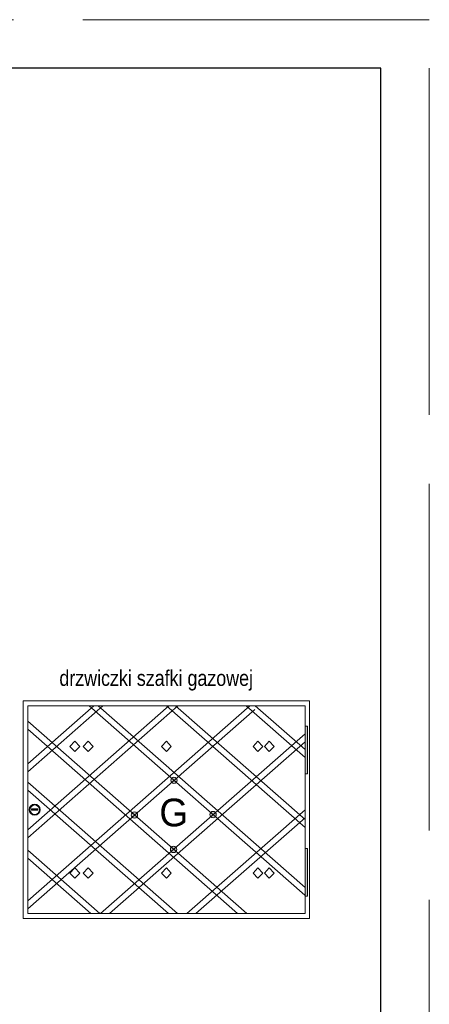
# Model space of a CAD drawing. Extents: x 33706 to 249013, y -74890 to 17912.
# Tile 270 of 288: x 185472 to 186063, y -40734 to -39313. Entities that reach past the tile are written whole.
import ezdxf

# ---------------------------------------------------------------- set-up
doc = ezdxf.new("R2010")
doc.units = 0
doc.header["$MEASUREMENT"] = 0
doc.linetypes.add('Przekrojowa', pattern=[600, 500, -100])
doc.layers.add('drzwi - nowe', color=254, linetype='Continuous', lineweight=9)
doc.layers.add('WYMIARKI', color=250, linetype='Continuous', lineweight=13)
doc.styles.get("Standard").update_dxf_attribs({"font": 'ARIALN.TTF'})

msp = doc.modelspace()

# ---------------------------------------------------------------- hatches: boundary and pattern name
at = {"layer": 'drzwi - nowe'}
h = msp.add_hatch(color=256, dxfattribs=at)
h.paths.add_polyline_path([(185887.1, -40333), (185883.4, -40333), (185883.4, -40401.8), (185887.1, -40401.8)])
h.paths.add_polyline_path([(185887.1, -40509.4), (185883.4, -40509.4), (185883.4, -40578.2), (185887.1, -40578.2)])
h = msp.add_hatch(color=256, dxfattribs=at)
h.paths.add_polyline_path([(185634, -40458.1), (185637.4, -40461.1), (185640.9, -40458.1, 0.452414)])
h.paths.add_polyline_path([(185640.9, -40458.1), (185637.4, -40461.1), (185640.9, -40464.2, 0.182248), (185642, -40461.1, 0.182248)])
h.paths.add_polyline_path([(185634, -40458.1, 0.182248), (185632.8, -40461.1, 0.182248), (185634, -40464.2), (185637.4, -40461.1)])
h.paths.add_polyline_path([(185637.4, -40461.1), (185634, -40464.2, 0.452414), (185640.9, -40464.2)])
h.paths.add_polyline_path([(185690.3, -40507.6), (185693.8, -40510.7), (185697.3, -40507.6, 0.452414)])
h.paths.add_polyline_path([(185690.3, -40507.6, 0.182248), (185689.2, -40510.7, 0.182248), (185690.3, -40513.7), (185693.8, -40510.7)])
h.paths.add_polyline_path([(185697.3, -40513.7), (185693.8, -40510.7), (185690.3, -40513.7, 0.452414)])
h.paths.add_polyline_path([(185697.3, -40507.6), (185693.8, -40510.7), (185697.3, -40513.7, 0.182248), (185698.4, -40510.7, 0.182248)])
h.paths.add_polyline_path([(185754.3, -40463.6), (185750.8, -40460.5), (185747.3, -40463.6, 0.452414)])
h.paths.add_polyline_path([(185750.8, -40460.5), (185747.3, -40457.5, 0.182248), (185746.2, -40460.5, 0.182248), (185747.3, -40463.6)])
h.paths.add_polyline_path([(185754.3, -40457.5), (185750.8, -40460.5), (185754.3, -40463.6, 0.182248), (185755.4, -40460.5, 0.182248)])
h.paths.add_polyline_path([(185754.3, -40457.5, 0.452414), (185747.3, -40457.5), (185750.8, -40460.5)])
h.paths.add_polyline_path([(185697.9, -40408, 0.452414), (185691, -40408), (185694.4, -40411)])
h.paths.add_polyline_path([(185699.1, -40411, 0.182248), (185697.9, -40408), (185694.4, -40411), (185697.9, -40414.1, 0.182248)])
h.paths.add_polyline_path([(185694.4, -40411), (185691, -40414.1, 0.452414), (185697.9, -40414.1)])
h.paths.add_polyline_path([(185694.4, -40411), (185691, -40408, 0.182248), (185689.8, -40411, 0.182248), (185691, -40414.1)])
h = msp.add_hatch(color=256, dxfattribs=at)
h.paths.add_polyline_path([(185485.4, -40453.3, 1), (185501.5, -40453.3, 1)])
h.paths.add_polyline_path([(185500.3, -40453.4, -1), (185486.7, -40453.4, -1)], flags=16)
h.paths.add_polyline_path([(185497.8, -40452.4), (185497.8, -40454.2), (185489.1, -40454.2), (185489.1, -40452.4)], flags=0)

# ---------------------------------------------------------------- linework, layer by layer
at = {"color": 62, "linetype": 'Przekrojowa', "lineweight": 18}
for p, q in [((186062.7, -39313.3), (183962.7, -39313.3)), ((186062.7, -42283.3), (186062.7, -39313.3)), ((186062.7, -42283.3), (186062.7, -39313.3))]:
    msp.add_line(p, q, dxfattribs=at)
at = {"linetype": 'Continuous'}
for p, q in [((185992.7, -39383.3), (184162.7, -39383.3)), ((185992.7, -42213.3), (185992.7, -39383.3)), ((185992.7, -42213.3), (185992.7, -39383.3))]:
    msp.add_line(p, q, dxfattribs=at)
at = {"layer": 'drzwi - nowe'}
for p, q in [((185476.8, -40610.5), (185476.8, -40296.3)), ((185476.8, -40296.3), (185890, -40296.3)), ((185890, -40610.5), (185890, -40296.3)), ((185483.4, -40303.4), (185883.4, -40303.4)), ((185483.4, -40603.4), (185483.4, -40303.4)), ((185803.7, -40303.4), (185483.4, -40584.9)), ((185700.1, -40303.4), (185483.4, -40493.8)), ((185686.9, -40303.4), (185483.4, -40482.3)), ((185591.8, -40303.4), (185483.4, -40398.7)), ((185578.7, -40303.4), (185483.4, -40387.1)), ((185810.8, -40308.8), (185483.4, -40596.5)), ((185572, -40303.4), (185883.2, -40576.9)), ((185585.2, -40303.4), (185883.4, -40565.6)), ((185683.4, -40303.4), (185883.4, -40479.2)), ((185696.6, -40303.4), (185883.4, -40467.7)), ((185798.3, -40303.4), (185883.4, -40378.3)), ((185811.4, -40303.4), (185883.4, -40366.7)), ((185883.4, -40303.4), (185883.4, -40603.4)), ((185483.4, -40325.8), (185799.3, -40603.4)), ((185483.4, -40337.3), (185786.2, -40603.4)), ((185551.3, -40354.6), (185544.2, -40362)), ((185551.3, -40354.6), (185558.5, -40362)), ((185570.6, -40354.6), (185563.5, -40362)), ((185570.6, -40354.6), (185577.8, -40362)), ((185883.4, -40344), (185588.3, -40603.4)), ((185883.4, -40355.5), (185601.4, -40603.4)), ((185683.4, -40354.6), (185676.3, -40362)), ((185683.4, -40354.6), (185690.5, -40362)), ((185815.5, -40354.6), (185808.4, -40362)), ((185815.5, -40354.6), (185822.6, -40362)), ((185831.9, -40354.6), (185824.8, -40362)), ((185831.9, -40354.6), (185839, -40362)), ((185551.3, -40369.4), (185544.2, -40362)), ((185551.3, -40369.4), (185558.5, -40362)), ((185570.6, -40369.4), (185563.5, -40362)), ((185570.6, -40369.4), (185577.8, -40362)), ((185683.4, -40369.4), (185676.3, -40362)), ((185683.4, -40369.4), (185690.5, -40362)), ((185815.5, -40369.4), (185808.4, -40362)), ((185815.5, -40369.4), (185822.6, -40362)), ((185831.9, -40369.4), (185824.8, -40362)), ((185831.9, -40369.4), (185839, -40362)), ((185483.4, -40413.5), (185699.4, -40603.4)), ((185483.4, -40425.1), (185686.3, -40603.4)), ((185883.4, -40453.5), (185712.9, -40603.4)), ((185883.4, -40465.1), (185726, -40603.4)), ((185483.4, -40511.9), (185587.5, -40603.4)), ((185483.4, -40523.5), (185574.4, -40603.4)), ((185551.3, -40537.4), (185544.2, -40544.8)), ((185551.3, -40537.4), (185558.5, -40544.8)), ((185570.6, -40537.4), (185563.5, -40544.8)), ((185570.6, -40537.4), (185577.8, -40544.8)), ((185683.4, -40537.4), (185676.3, -40544.8)), ((185683.4, -40537.4), (185690.5, -40544.8)), ((185815.5, -40537.4), (185808.4, -40544.8)), ((185815.5, -40537.4), (185822.6, -40544.8)), ((185831.9, -40537.4), (185824.8, -40544.8)), ((185831.9, -40537.4), (185839, -40544.8)), ((185551.3, -40552.2), (185544.2, -40544.8)), ((185551.3, -40552.2), (185558.5, -40544.8)), ((185570.6, -40552.2), (185563.5, -40544.8)), ((185570.6, -40552.2), (185577.8, -40544.8)), ((185683.4, -40552.2), (185676.3, -40544.8)), ((185683.4, -40552.2), (185690.5, -40544.8)), ((185815.5, -40552.2), (185808.4, -40544.8)), ((185815.5, -40552.2), (185822.6, -40544.8)), ((185831.9, -40552.2), (185824.8, -40544.8)), ((185831.9, -40552.2), (185839, -40544.8)), ((185476.8, -40610.5), (185890, -40610.5)), ((185883.4, -40603.4), (185483.4, -40603.4))]:
    msp.add_line(p, q, dxfattribs=at)
for points in [[(185883.4, -40333), (185887.1, -40333), (185887.1, -40401.8), (185883.4, -40401.8)], [(185489.1, -40452.4), (185497.8, -40452.4), (185497.8, -40454.2), (185489.1, -40454.2)], [(185883.4, -40578.2), (185887.1, -40578.2), (185887.1, -40509.4), (185883.4, -40509.4)]]:
    msp.add_lwpolyline(points, close=True, dxfattribs=at)
for centre, radius in [((185694.4, -40411), 4.62), ((185493.4, -40453.3), 8.06), ((185493.5, -40453.4), 6.78), ((185750.8, -40460.5), 4.62), ((185637.4, -40461.1), 4.62), ((185693.8, -40510.7), 4.62)]:
    msp.add_circle(centre, radius, dxfattribs=at)

# ---------------------------------------------------------------- texts
at = {"layer": 'drzwi - nowe', "insert": (185673.3, -40478), "char_height": 40, "width": 63.248, "attachment_point": 7}
msp.add_mtext('{\\fVani|b0|i0|c0|p34;G}', dxfattribs=at)
at = {"layer": 'WYMIARKI', "insert": (185529.1, -40252.2), "char_height": 22.5, "width": 949.197, "attachment_point": 1}
msp.add_mtext('{\\fArial Narrow|b0|i0|c238|p0;drzwiczki szafki gazowej}', dxfattribs=at)

doc.saveas('drawing.dxf')
